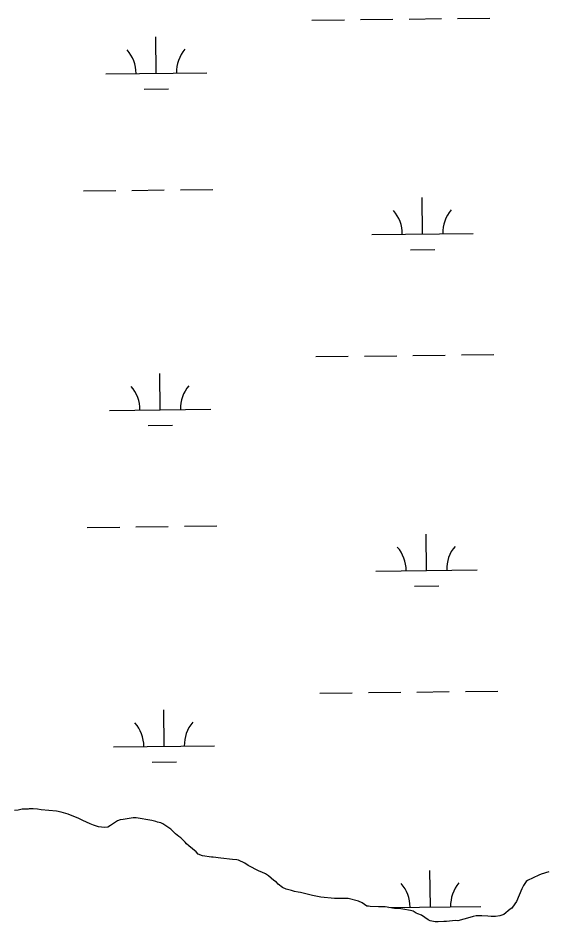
# Model space of a CAD drawing. Extents: x 3684037 to 3722149, y 433263 to 459021.
# Drawn here: x 3691400 to 3691921, y 445638 to 446532 of the extents above; entities that cross this region are included whole.
import ezdxf

# ---------------------------------------------------------------- set-up
doc = ezdxf.new("R2010")
doc.units = 0
doc.layers.add('V-TOPO-SHOR', color=7, linetype='Continuous')
doc.layers.add('V-WETL-SWMP', color=7, linetype='Continuous')

msp = doc.modelspace()

# ---------------------------------------------------------------- linework, layer by layer
at = {"layer": 'V-TOPO-SHOR'}
for p, q in [((3691399.7, 445748.92), (3691396.23, 445748.36)), ((3691403.72, 445749.75), (3691399.7, 445748.92)), ((3691409.61, 445749.79), (3691403.72, 445749.75)), ((3691410.67, 445750.06), (3691409.61, 445749.79)), ((3691414.69, 445750.09), (3691410.67, 445750.06)), ((3691418.98, 445749.85), (3691414.69, 445750.09)), ((3691422.46, 445749.07), (3691418.98, 445749.85)), ((3691437.73, 445747.82), (3691422.46, 445749.07)), ((3691442.29, 445746.78), (3691437.73, 445747.82)), ((3691449, 445744.95), (3691442.29, 445746.78)), ((3691459.73, 445740.47), (3691449, 445744.95)), ((3691463.49, 445738.62), (3691459.73, 445740.47)), ((3691503.38, 445739.67), (3691500.44, 445739.12)), ((3691513.55, 445741.08), (3691503.38, 445739.67)), ((3691516.23, 445741.09), (3691513.55, 445741.08)), ((3691531.77, 445738.52), (3691516.23, 445741.09)), ((3691471.01, 445735.18), (3691463.49, 445738.62)), ((3691474.24, 445733.87), (3691471.01, 445735.18)), ((3691479.06, 445732.29), (3691474.24, 445733.87)), ((3691484.96, 445731.52), (3691479.06, 445732.29)), ((3691488.44, 445732.08), (3691484.96, 445731.52)), ((3691491.1, 445733.71), (3691488.44, 445732.08)), ((3691497.77, 445738.3), (3691491.1, 445733.71)), ((3691500.44, 445739.12), (3691497.77, 445738.3)), ((3691535.8, 445737.47), (3691531.77, 445738.52)), ((3691537.41, 445736.94), (3691535.8, 445737.47)), ((3691540.62, 445736.16), (3691537.41, 445736.94)), ((3691542.77, 445735.37), (3691540.62, 445736.16)), ((3691550.57, 445730.07), (3691542.77, 445735.37)), ((3691555.42, 445725.28), (3691550.57, 445730.07)), ((3691558.65, 445722.62), (3691555.42, 445725.28)), ((3691560.53, 445721.29), (3691558.65, 445722.62)), ((3691564.84, 445717.04), (3691560.53, 445721.29)), ((3691566.19, 445715.44), (3691564.84, 445717.04)), ((3691568.61, 445713.58), (3691566.19, 445715.44)), ((3691572.11, 445710.66), (3691568.61, 445713.58)), ((3691575.61, 445707.47), (3691572.11, 445710.66)), ((3691577.77, 445705.34), (3691575.61, 445707.47)), ((3691582.06, 445703.49), (3691577.77, 445705.34)), ((3691590.91, 445702.21), (3691582.06, 445703.49)), ((3691592.52, 445702.22), (3691590.91, 445702.21)), ((3691600.02, 445701.46), (3691592.52, 445702.22)), ((3691611.54, 445699.93), (3691600.02, 445701.46)), ((3691616.09, 445699.69), (3691611.54, 445699.93)), ((3691617.7, 445699.17), (3691616.09, 445699.69)), ((3691623.88, 445696.26), (3691617.7, 445699.17)), ((3691627.11, 445694.14), (3691623.88, 445696.26)), ((3691638.12, 445688.32), (3691627.11, 445694.14)), ((3691640.54, 445687.53), (3691638.12, 445688.32)), ((3691644.3, 445685.68), (3691640.54, 445687.53)), ((3691924.35, 445687.73), (3691916.87, 445685.54)), ((3691647.25, 445683.82), (3691644.3, 445685.68)), ((3691652.37, 445679.31), (3691647.25, 445683.82)), ((3691655.06, 445677.45), (3691652.37, 445679.31)), ((3691656.95, 445675.59), (3691655.06, 445677.45)), ((3691902.19, 445678.22), (3691899.27, 445674.45)), ((3691903.52, 445679.3), (3691902.19, 445678.22)), ((3691914.74, 445684.45), (3691903.52, 445679.3)), ((3691916.87, 445685.54), (3691914.74, 445684.45)), ((3691660.98, 445672.4), (3691656.95, 445675.59)), ((3691664.74, 445670.82), (3691660.98, 445672.4)), ((3691667.42, 445670.03), (3691664.74, 445670.82)), ((3691669.84, 445669.51), (3691667.42, 445670.03)), ((3691673.06, 445668.46), (3691669.84, 445669.51)), ((3691676.54, 445667.68), (3691673.06, 445668.46)), ((3691897.68, 445670.96), (3691892.41, 445658.61)), ((3691899.27, 445674.45), (3691897.68, 445670.96)), ((3691678.95, 445667.43), (3691676.54, 445667.68)), ((3691686.73, 445665.33), (3691678.95, 445667.43)), ((3691690.75, 445664.56), (3691686.73, 445665.33)), ((3691699.06, 445662.73), (3691690.75, 445664.56)), ((3691712.46, 445661.48), (3691699.06, 445662.73)), ((3691724.51, 445661.56), (3691712.46, 445661.48)), ((3691726.12, 445661.3), (3691724.51, 445661.56)), ((3691736.31, 445658.69), (3691726.12, 445661.3)), ((3691739.8, 445657.1), (3691736.31, 445658.69)), ((3691742.22, 445655.51), (3691739.8, 445657.1)), ((3691744.37, 445653.92), (3691742.22, 445655.51)), ((3691745.98, 445653.93), (3691744.37, 445653.92)), ((3691747.85, 445653.67), (3691745.98, 445653.93)), ((3691755.89, 445653.19), (3691747.85, 445653.67)), ((3691762.58, 445653.23), (3691755.89, 445653.19)), ((3691771.7, 445651.68), (3691762.58, 445653.23)), ((3691773.03, 445651.69), (3691771.7, 445651.68)), ((3691776.25, 445651.44), (3691773.03, 445651.69)), ((3691780, 445650.93), (3691776.25, 445651.44)), ((3691787.77, 445649.64), (3691780, 445650.93)), ((3691886.3, 445650.8), (3691879.91, 445645.68)), ((3691887.9, 445651.89), (3691886.3, 445650.8)), ((3691888.43, 445652.96), (3691887.9, 445651.89)), ((3691892.41, 445658.61), (3691888.43, 445652.96)), ((3691790.46, 445648.86), (3691787.77, 445649.64)), ((3691793.41, 445647), (3691790.46, 445648.86)), ((3691795.02, 445646.21), (3691793.41, 445647)), ((3691798.51, 445644.89), (3691795.02, 445646.21)), ((3691805.24, 445640.38), (3691798.51, 445644.89)), ((3691846.46, 445642.52), (3691834.43, 445639.5)), ((3691849.66, 445643.61), (3691846.46, 445642.52)), ((3691852.6, 445644.16), (3691849.66, 445643.61)), ((3691858.23, 445644.2), (3691852.6, 445644.16)), ((3691864.12, 445643.97), (3691858.23, 445644.2)), ((3691867.33, 445643.72), (3691864.12, 445643.97)), ((3691871.89, 445643.75), (3691867.33, 445643.72)), ((3691876.17, 445644.31), (3691871.89, 445643.75)), ((3691879.91, 445645.68), (3691876.17, 445644.31)), ((3691807.12, 445639.32), (3691805.24, 445640.38)), ((3691812.21, 445638.28), (3691807.12, 445639.32)), ((3691815.16, 445638.3), (3691812.21, 445638.28)), ((3691820.51, 445638.6), (3691815.16, 445638.3)), ((3691823.19, 445638.62), (3691820.51, 445638.6)), ((3691826.4, 445639.18), (3691823.19, 445638.62)), ((3691832.02, 445639.75), (3691826.4, 445639.18)), ((3691834.43, 445639.5), (3691832.02, 445639.75))]:
    msp.add_line(p, q, dxfattribs=at)
at = {"layer": 'V-WETL-SWMP'}
for p, q in [((3691690.26, 446529.74), (3691722.26, 446530.11)), ((3691738.26, 446530.29), (3691770.25, 446530.67)), ((3691786.25, 446530.85), (3691818.25, 446531.22)), ((3691834.25, 446531.41), (3691866.25, 446531.78)), ((3691536.27, 446477.2), (3691535.85, 446513.2)), ((3691486.27, 446476.62), (3691586.27, 446477.78)), ((3691524.45, 446461.63), (3691548.45, 446461.91)), ((3691464.21, 446360.92), (3691496.21, 446361.29)), ((3691512.21, 446361.48), (3691544.2, 446361.85)), ((3691560.2, 446362.04), (3691592.2, 446362.41)), ((3691799.57, 446318.39), (3691799.15, 446354.39)), ((3691749.57, 446317.81), (3691849.57, 446318.97)), ((3691787.75, 446302.82), (3691811.75, 446303.1)), ((3691694.13, 446197.08), (3691726.13, 446197.46)), ((3691742.13, 446197.64), (3691774.13, 446198.01)), ((3691790.12, 446198.2), (3691822.12, 446198.57)), ((3691838.12, 446198.76), (3691870.12, 446199.13)), ((3691540.14, 446144.55), (3691539.72, 446180.54)), ((3691490.14, 446143.96), (3691590.14, 446145.13)), ((3691528.32, 446128.98), (3691552.32, 446129.26)), ((3691468.08, 446028.27), (3691500.08, 446028.64)), ((3691516.08, 446028.83), (3691548.07, 446029.2)), ((3691564.07, 446029.38), (3691596.07, 446029.76)), ((3691803.44, 445985.74), (3691803.02, 446021.73)), ((3691753.45, 445985.15), (3691853.44, 445986.32)), ((3691791.62, 445970.17), (3691815.62, 445970.45)), ((3691698, 445864.43), (3691730, 445864.8)), ((3691746, 445864.99), (3691778, 445865.36)), ((3691794, 445865.55), (3691825.99, 445865.92)), ((3691841.99, 445866.11), (3691873.99, 445866.48)), ((3691544.01, 445811.89), (3691543.59, 445847.89)), ((3691494.01, 445811.31), (3691594.01, 445812.47)), ((3691532.19, 445796.32), (3691556.19, 445796.6)), ((3691807.31, 445653.08), (3691806.89, 445689.08)), ((3691766.26, 445652.61), (3691857.31, 445653.67))]:
    msp.add_line(p, q, dxfattribs=at)
for points in [[(3691699.06, 445662.73), (3691690.75, 445664.56), (3691686.73, 445665.33), (3691678.95, 445667.43), (3691676.54, 445667.68), (3691673.06, 445668.46), (3691669.84, 445669.51), (3691667.42, 445670.03), (3691664.74, 445670.82), (3691660.98, 445672.4), (3691656.95, 445675.59), (3691655.06, 445677.45), (3691652.37, 445679.31), (3691647.25, 445683.82), (3691644.3, 445685.68), (3691640.54, 445687.53), (3691638.12, 445688.32), (3691627.11, 445694.14), (3691623.88, 445696.26), (3691617.7, 445699.17), (3691616.09, 445699.69), (3691611.54, 445699.93), (3691600.02, 445701.46), (3691592.52, 445702.22), (3691590.91, 445702.21), (3691582.06, 445703.49), (3691577.77, 445705.34), (3691575.61, 445707.47), (3691572.11, 445710.66), (3691568.61, 445713.58), (3691566.19, 445715.44), (3691564.84, 445717.04), (3691560.53, 445721.29), (3691558.65, 445722.62), (3691555.42, 445725.28), (3691550.57, 445730.07), (3691542.77, 445735.37), (3691540.62, 445736.16), (3691537.41, 445736.94), (3691535.8, 445737.47), (3691531.77, 445738.52), (3691516.23, 445741.09), (3691513.55, 445741.08), (3691503.38, 445739.67), (3691500.44, 445739.12), (3691497.77, 445738.3), (3691491.1, 445733.71), (3691488.44, 445732.08), (3691484.96, 445731.52), (3691479.06, 445732.29), (3691474.24, 445733.87), (3691471.01, 445735.18), (3691463.5, 445738.62), (3691459.73, 445740.47), (3691449, 445744.95), (3691442.29, 445746.78), (3691437.73, 445747.82), (3691422.46, 445749.07), (3691418.98, 445749.85), (3691414.69, 445750.09), (3691410.68, 445750.06), (3691409.61, 445749.79), (3691403.72, 445749.75), (3691399.71, 445748.92), (3691396.23, 445748.36)], [(3691924.35, 445687.73), (3691916.87, 445685.54), (3691914.74, 445684.45), (3691903.52, 445679.3), (3691902.19, 445678.22), (3691899.27, 445674.45), (3691897.69, 445670.96), (3691892.41, 445658.61), (3691888.43, 445652.96), (3691887.9, 445651.89), (3691886.3, 445650.8), (3691879.91, 445645.68), (3691876.17, 445644.31), (3691871.89, 445643.75), (3691867.33, 445643.72), (3691864.12, 445643.97), (3691858.23, 445644.2), (3691852.6, 445644.16), (3691849.66, 445643.61), (3691846.46, 445642.52), (3691834.43, 445639.5), (3691832.02, 445639.75), (3691826.4, 445639.18), (3691823.19, 445638.62), (3691820.51, 445638.6), (3691815.16, 445638.3), (3691812.21, 445638.28), (3691807.12, 445639.32), (3691805.24, 445640.38), (3691798.52, 445644.89), (3691795.02, 445646.21), (3691793.41, 445647), (3691790.46, 445648.86), (3691787.77, 445649.64), (3691780, 445650.93), (3691776.25, 445651.44), (3691773.04, 445651.69), (3691771.7, 445651.68), (3691762.58, 445653.23), (3691755.89, 445653.19), (3691747.85, 445653.67), (3691745.98, 445653.93), (3691744.37, 445653.92), (3691742.22, 445655.51), (3691739.8, 445657.1), (3691736.31, 445658.69), (3691726.12, 445661.3), (3691724.51, 445661.56), (3691712.46, 445661.48), (3691699.06, 445662.73)]]:
    msp.add_lwpolyline(points, dxfattribs=at)
for centre, start, end in [((3691481.02, 446477.03), 359.89487, 41.43853), ((3691591.5, 446478.32), 139.89486, 181.43852), ((3691744.33, 446318.22), 359.89487, 41.43853), ((3691854.8, 446319.51), 139.89486, 181.43852), ((3691484.9, 446144.38), 359.89487, 41.43853), ((3691595.37, 446145.66), 139.89486, 181.43852), ((3691748.2, 445985.57), 359.89487, 41.43853), ((3691858.68, 445986.85), 139.89486, 181.43852), ((3691488.77, 445811.73), 359.89487, 41.43853), ((3691599.24, 445813.01), 139.89486, 181.43852), ((3691752.07, 445652.92), 359.89487, 41.43853), ((3691862.55, 445654.2), 139.89486, 181.43852)]:
    msp.add_arc(centre, 35.25, start, end, dxfattribs=at)

doc.saveas('drawing.dxf')
